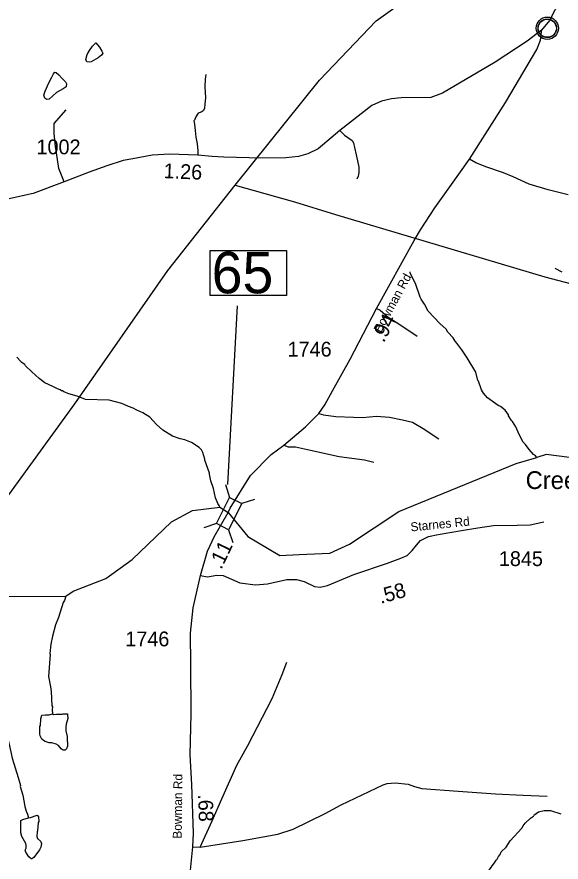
# Model space of a CAD drawing. Extents: x 1159738 to 1321356, y 736314 to 882035.
# Drawn here: x 1291852 to 1296447, y 769153 to 776290 of the extents above; entities that cross this region are included whole.
import ezdxf

# ---------------------------------------------------------------- set-up
doc = ezdxf.new("R2010")
doc.units = 0
for name, color, linetype in [('Exist Civil Demographics Community CELL', 7, 'Continuous'), ('Exist Hydrographic Creek Single Shore', 7, 'Continuous'), ('Exist Hydrographic Creek Single Shore Label', 7, 'Continuous'), ('Exist Hydrographic Misc Water Feature', 7, 'Continuous'), ('Exist Road Non-System Type 51', 7, 'Continuous'), ('Exist Road Secondary Mileage Hundredths English Label', 7, 'Continuous'), ('Exist Road Secondary Structure Standard Bridge CELL', 7, 'Continuous'), ('Exist Road Secondary Structure Standard Bridge Number Label', 7, 'Continuous'), ('Exist Road Secondary Type 41 Attributed', 7, 'Continuous'), ('Exist Road Secondary Type 51 Attributed', 7, 'Continuous'), ('Exist Road Secondary Type 51 Label', 7, 'Continuous'), ('Exist Road Secondary Type 51 Number Label', 7, 'Continuous'), ('Exist Utilities Electrical Transmission Line', 7, 'Continuous')]:
    doc.layers.add(name, color=color, linetype=linetype)

msp = doc.modelspace()

# ---------------------------------------------------------------- linework, layer by layer
at = {"layer": 'Exist Civil Demographics Community CELL'}
msp.add_lwpolyline([(1296253.5, 776206.2), (1296254.5, 776211.8), (1296256.2, 776218.4), (1296259.2, 776225.6), (1296262.1, 776231.3), (1296265.4, 776237.1), (1296269.2, 776242.2), (1296273.2, 776246.5), (1296277.7, 776251.1), (1296283.3, 776255.7), (1296288.7, 776259.4), (1296293.6, 776262.3), (1296298.6, 776264.7), (1296304.1, 776267), (1296309.7, 776268.8), (1296314.1, 776270), (1296318.9, 776270.7), (1296323, 776271.4), (1296329.4, 776271.7), (1296333.8, 776271.6), (1296339.5, 776271.3), (1296344.4, 776270.6), (1296349.3, 776269.6), (1296354.3, 776268.2), (1296359.5, 776266.3), (1296366.1, 776263.3), (1296372.4, 776259.9), (1296377.5, 776256.3), (1296382.6, 776252.3), (1296385.9, 776249.2), (1296390.1, 776244.8), (1296393.9, 776240.1), (1296397, 776235.5), (1296400.1, 776230.5), (1296402.6, 776225.3), (1296404.6, 776220.3), (1296406.2, 776215.3), (1296407.5, 776210.7), (1296408.6, 776204.6), (1296409.2, 776200), (1296409.4, 776194), (1296409.3, 776188.2), (1296408.7, 776182.5), (1296407.7, 776177), (1296406.1, 776170.8), (1296404.2, 776165), (1296401.9, 776159.9), (1296398.8, 776153.9), (1296395.5, 776148.6), (1296392, 776143.9), (1296387.8, 776139.2), (1296382.5, 776134.2), (1296377.5, 776130.1), (1296372.5, 776126.6), (1296368.2, 776124.1), (1296361.4, 776120.9), (1296354.2, 776118.2), (1296348.3, 776116.7), (1296341.7, 776115.4), (1296337.2, 776115), (1296332.7, 776114.7), (1296327.2, 776114.7), (1296322.9, 776115.1), (1296317.2, 776115.8), (1296311.3, 776117.1), (1296306.7, 776118.4), (1296301.6, 776120.3), (1296297, 776122.3), (1296293.1, 776124.6), (1296286.2, 776128.6), (1296280.7, 776132.9), (1296275.8, 776137.4), (1296271.3, 776142.2), (1296268.1, 776146.2), (1296265.1, 776150.4), (1296261, 776157.5), (1296259.3, 776161), (1296257.6, 776165), (1296255, 776173.2), (1296253.5, 776180.3), (1296252.8, 776185.4), (1296252.5, 776191.8), (1296252.4, 776196.5), (1296253, 776202.9)], close=True, dxfattribs=at)
for centre, radius in [((1296331.1, 776193.8), 94.3), ((1296330.8, 776194.1), 76.7)]:
    msp.add_circle(centre, radius, dxfattribs=at)
at = {"layer": 'Exist Hydrographic Creek Single Shore'}
for points in [[(1298162.8, 771013.3), (1297920.7, 770995.2), (1297638.8, 771076.3), (1297564.8, 771143.5), (1297563.7, 771435.6), (1297481.7, 771480), (1297314.7, 771509.5), (1297102.8, 771687.8), (1297002.7, 772050.9), (1296975.8, 772327.2), (1296861.7, 772437.8), (1296605.7, 772557.8), (1296320.2, 772595.5), (1296242.4, 772569.2)], [(1288576.1, 772538.5), (1288608.6, 772521.5), (1288665.6, 772152.7), (1288713.7, 772053.2), (1288851.7, 771906.1), (1289106.7, 771766.4), (1289389.2, 771622.9), (1290122.4, 771186), (1290666.7, 771104.7), (1291092.7, 771125.7), (1291324.7, 771204.6), (1291765.7, 771394.5), (1292264.7, 771397.8), (1292325.7, 771439.1), (1292603.7, 771548.4), (1292824.7, 771708.1), (1293157.7, 772026.4), (1293334.6, 772121.3), (1293566.6, 772149.2), (1293635.8, 772103.7)], [(1293635.8, 772103.7), (1293802.3, 771901.5), (1294071, 771742.4), (1294236, 771750.9), (1294493.7, 771759.9), (1294661.7, 771838.6), (1295077.7, 772112.5), (1296068.5, 772517.7), (1296242.4, 772569.2)]]:
    msp.add_lwpolyline(points, dxfattribs=at)
at = {"layer": 'Exist Hydrographic Misc Water Feature'}
for points in [[(1292517.7, 776069.6), (1292549.1, 776033.7), (1292569.6, 776000.2), (1292578.9, 775984.2), (1292566, 775967.2), (1292537.6, 775944.6), (1292500, 775921.7), (1292478.7, 775908.9), (1292462.1, 775907.3), (1292443.6, 775910.6), (1292432.8, 775930.7), (1292445.1, 775970.7), (1292463.7, 776006.9), (1292489.2, 776043.7), (1292517.7, 776069.6)], [(1292162.2, 775809.4), (1292172.1, 775822), (1292182.1, 775819.3), (1292204.7, 775801.8), (1292231.8, 775770.9), (1292260.9, 775740.7), (1292272.1, 775723.2), (1292268, 775700.3), (1292241.3, 775683.2), (1292186.9, 775650.7), (1292154.3, 775621.8), (1292124.6, 775594.7), (1292106, 775591.9), (1292087.3, 775603.7), (1292079.1, 775628.9), (1292090.8, 775662.1), (1292121.1, 775732.2), (1292147.3, 775781.1), (1292162.2, 775809.4)], [(1296456.9, 774134.6), (1296397.7, 774164.3)], [(1296242.4, 772569.2), (1296231.2, 772582.4), (1296215.5, 772594.9), (1296176.7, 772636), (1296147.9, 772678.8), (1296128.5, 772699.4), (1296092.2, 772762.4), (1296065.9, 772827.1), (1296036.4, 772872.6), (1296027.4, 772880.2), (1296004.5, 772920.9), (1296002.8, 772928.9), (1295975.8, 772967.7), (1295936.8, 773000.8), (1295915, 773009.4), (1295895.3, 773022), (1295826.7, 773071.9), (1295791.9, 773112.9), (1295776.6, 773139.3), (1295749.7, 773213.5), (1295744.8, 773220.2), (1295726.7, 773288.7), (1295654.1, 773410.8), (1295609.9, 773478), (1295567.5, 773535.3), (1295552, 773551.7), (1295534.6, 773578.2), (1295492, 773627.4), (1295476.7, 773651.8), (1295422.1, 773701.3), (1295324.9, 773804.1), (1295294.5, 773863), (1295265.7, 773905.8), (1295258.1, 773922), (1295217.4, 774039.2), (1295194.6, 774079.8), (1295171.9, 774128.5), (1295172.1, 774136.4)], [(1293566.6, 772149.2), (1293559, 772163.1), (1293547.5, 772179.4), (1293528.8, 772228), (1293511, 772308.5), (1293488.8, 772373.1), (1293477.2, 772427.8), (1293478.6, 772437.4), (1293437.6, 772546.5), (1293437.8, 772554.5), (1293421.4, 772611), (1293410, 772633.3), (1293390.5, 772653.8), (1293325.7, 772695.7), (1293270.3, 772717.3), (1293230.6, 772726.4), (1293165.4, 772749.8), (1293084.6, 772800.6), (1293030.7, 772848.4), (1292973.5, 772909.7), (1292916.6, 772947.4), (1292865.2, 772968.8), (1292833.6, 772985.8), (1292794, 772998.9), (1292738.7, 773024.5), (1292632.4, 773052.6), (1292431.6, 773059.3), (1292368.3, 773085.1), (1292281, 773109.6), (1292257.3, 773122.2), (1292249.3, 773122.5), (1292237.5, 773130.8), (1292229.5, 773131), (1292217.7, 773139.3), (1292194, 773148.1), (1292154.6, 773169.2), (1292087.4, 773199.1), (1292039.2, 773235.2), (1291977, 773291.1), (1291925.8, 773344.1), (1291919.7, 773353.9), (1291888.2, 773374.7), (1291886.4, 773380.8), (1291851.4, 773415.8)], [(1292264.7, 771397.8), (1292252.5, 771360.8), (1292244, 771345), (1292204.5, 771218.2), (1292178.7, 771155), (1292152.1, 771059.7), (1292137.8, 770992.8), (1292130.1, 770914.4), (1292131.7, 770904.3), (1292118.7, 770720.8), (1292136.2, 770632.3), (1292141.1, 770592.1), (1292147.8, 770472), (1292151.5, 770463.9), (1292148.8, 770439.9), (1292152.9, 770404)], [(1292152.9, 770404), (1292161.7, 770399.6), (1292185.8, 770402.9), (1292233.8, 770401.5), (1292241.9, 770405.3), (1292265.9, 770404.6), (1292279.3, 770405.2), (1292279.6, 770396.2), (1292280.8, 770364.2), (1292267.4, 770316.6), (1292264.8, 770292.7), (1292265.9, 770260.7), (1292276.6, 770212.3), (1292275.4, 770172.4), (1292279.2, 770164.3), (1292278.4, 770132.3), (1292269.7, 770108.6), (1292259.3, 770096.9), (1292241.4, 770097.4), (1292225.7, 770107.9), (1292202.4, 770136.5), (1292182.9, 770149.1), (1292147.1, 770160.1), (1292123.1, 770160.8), (1292091.4, 770169.7), (1292075.6, 770178.1), (1292061.9, 770190.5), (1292048.8, 770218.9), (1292045.2, 770235), (1292046.9, 770298.9), (1292051.1, 770306.8), (1292052.8, 770362.7), (1292061.3, 770392.4), (1292093.7, 770397.5), (1292125.7, 770396.6), (1292152.9, 770404)], [(1291741, 770337.9), (1291744.2, 770271.6), (1291766.8, 770222.9), (1291785, 770158.5), (1291811.4, 770029.7), (1291863, 769868.3), (1291881, 769800.2), (1291880.8, 769791.8), (1291902.9, 769719.2), (1291918.1, 769622.8), (1291929, 769582.5), (1291940.4, 769558.2), (1291950.4, 769525.3)], [(1296449, 769557.8), (1296361.7, 769584.4), (1296305.7, 769586), (1296257.8, 769575), (1296218.5, 769547.5)], [(1291950.4, 769525.3), (1291965.6, 769529.4), (1292022.1, 769547.8), (1292030, 769543.6), (1292035.7, 769535.4), (1292036.7, 769495.4), (1292032.5, 769487.5), (1292026.4, 769415.7), (1292022.2, 769407.8), (1292021.1, 769367.9), (1292026.6, 769351.7), (1292052, 769329), (1292059.5, 769310.8), (1292054.6, 769278.9), (1292042, 769255.3), (1291994.2, 769192.7), (1291977.9, 769181.2), (1291972, 769181.3), (1291952.4, 769197.9), (1291927.5, 769236.6), (1291921.9, 769254.7), (1291930.3, 769270.5), (1291931.1, 769294.5), (1291927.5, 769310.6), (1291893, 769367.6), (1291885.9, 769399.8), (1291884.5, 769503.4), (1291901.1, 769513.3), (1291950.4, 769525.3)], [(1295781.6, 769025.3), (1295825.6, 769066.9), (1295856.7, 769106), (1295865.2, 769121.7), (1295885.8, 769145.1), (1295898.5, 769168.8), (1295906.7, 769176.5), (1295919.3, 769200.1), (1295931.7, 769215.8), (1295942.4, 769239.5), (1295983.5, 769278.3), (1296017.4, 769332.9), (1296116, 769438.5), (1296126.5, 769458.1), (1296145.2, 769481.6), (1296190.4, 769524.3), (1296214.9, 769541.6), (1296218.5, 769547.5)]]:
    msp.add_lwpolyline(points, dxfattribs=at)
at = {"layer": 'Exist Road Non-System Type 51'}
for points in [[(1293447.6, 775803.5), (1293442.1, 775765.1), (1293440.2, 775699.2), (1293443.9, 775605.9), (1293440.2, 775554.7), (1293434.8, 775516.8), (1293425.6, 775496.7), (1293407.4, 775483.8), (1293383.6, 775476.5), (1293363.5, 775445.4), (1293350.7, 775418), (1293345.2, 775410.7), (1293350.7, 775383.2), (1293358, 775330.2), (1293361.7, 775273.5), (1293374.5, 775216.8), (1293379.9, 775158.2), (1293379.5, 775121.1)], [(1292251, 774897.3), (1292206.5, 775010.2), (1292185.8, 775142.4), (1292177.6, 775191.9), (1292167.2, 775307.6), (1292167.2, 775388.1), (1292268.4, 775505.8)], [(1294579.3, 775329.1), (1294617.6, 775290.6), (1294656, 775265), (1294683.4, 775244.9), (1294694.4, 775224.8), (1294703.6, 775186.4), (1294718.2, 775124.2), (1294727.3, 775072.9), (1294738.3, 775019.9), (1294738.3, 774976), (1294734.6, 774944.9), (1294723.7, 774919.3)], [(1296507.9, 774786.8), (1296338.4, 774828.9), (1296179.1, 774877.2), (1296043.5, 774938.3), (1295960.8, 774973.5), (1295819.8, 775021), (1295726.2, 775056.3), (1295673.1, 775087.2)], [(1294889, 773827.1), (1294919.1, 773812.3), (1294988.3, 773755.3), (1295076.5, 773697), (1295231, 773592.5)], [(1294400.2, 772941.4), (1294441.2, 772928.5), (1294544.4, 772914.7), (1294695.7, 772909.2), (1294771.3, 772907.8), (1294889.6, 772917.5), (1294998.3, 772910.6), (1295107, 772885.8), (1295191.6, 772866.8), (1295283.8, 772814.5), (1295415.8, 772726.4)], [(1294105.5, 772673.3), (1294142.7, 772660.5), (1294205.1, 772658.1), (1294331.2, 772631.8), (1294572.1, 772578.1), (1294788, 772548.1), (1294866.7, 772529.4)], [(1293398.6, 769278.8), (1293500, 769502.1), (1293581.2, 769685.9), (1293708.8, 769971.4), (1293802.1, 770135.9), (1294007.9, 770533.9), (1294091.9, 770736.3), (1294131.5, 770839.8)], [(1293338.7, 769280.4), (1293398.6, 769278.8), (1293759.6, 769335.5), (1294056.2, 769389.1), (1294184.1, 769430.4), (1294453.7, 769562.5), (1294591.3, 769636.9), (1294945.5, 769805.3), (1294978.5, 769815), (1295045.9, 769823.2), (1295154.6, 769809.4), (1295209.6, 769790.2), (1295270.3, 769772.7), (1295577.1, 769752), (1295894.8, 769728.6), (1296125.9, 769717.6), (1296329.5, 769708)]]:
    msp.add_lwpolyline(points, dxfattribs=at)
at = {"layer": 'Exist Road Secondary Structure Standard Bridge CELL'}
for p, q in [((1293613.1, 772340.3), (1293648.4, 772232.7)), ((1293859.3, 772215.8), (1293751.8, 772180.5)), ((1293538.5, 772010.6), (1293430.9, 771975.2)), ((1293639.5, 771959.5), (1293674.8, 771852))]:
    msp.add_line(p, q, dxfattribs=at)
msp.add_lwpolyline([(1293751.8, 772180.5), (1293639.9, 771959.3), (1293536.6, 772011.5), (1293648.4, 772232.7)], close=True, dxfattribs=at)
at = {"layer": 'Exist Road Secondary Structure Standard Bridge Number Label'}
msp.add_line((1293634.5, 772342.2), (1293714.9, 773849.4), dxfattribs=at)
msp.add_lwpolyline([(1293484.2, 774318.3), (1294128.3, 774318.3), (1294128.3, 773936), (1293484.2, 773936)], close=True, dxfattribs=at)
at = {"layer": 'Exist Road Secondary Type 41 Attributed'}
msp.add_lwpolyline([(1293403, 771573.2), (1293460.3, 771561.3), (1293541.3, 771575.4), (1293593.6, 771573.8), (1293734.9, 771510.3), (1293866.9, 771494.4), (1293967.2, 771501.5), (1294130.9, 771538.4), (1294213.1, 771540.2), (1294276.5, 771522.6), (1294364.5, 771478.6), (1294413.8, 771475), (1294473.6, 771489.1), (1294697.2, 771582.5), (1294982.8, 771678.2), (1295092.9, 771718.2), (1295146.5, 771740.2), (1295189.2, 771782.9), (1295226.3, 771828.3), (1295260.7, 771868.2), (1295326.7, 771900.9), (1295409.5, 771920.3), (1295606.2, 771953.5), (1295745.3, 771976.4), (1295877.3, 771994), (1296075.6, 771998.5), (1296185.7, 772001.2), (1296300.7, 772025.3)], dxfattribs=at)
at = {"layer": 'Exist Road Secondary Type 51 Attributed'}
for points in [[(1296981.1, 777282), (1296838.5, 777159.8), (1296725.2, 777015.3), (1296625.2, 776846.3), (1296463.7, 776492.4), (1296441.4, 776441.2), (1296349.1, 776258.8), (1296281.5, 776176.5)], [(1296281.5, 776176.5), (1296162.3, 776085.1), (1295889.9, 775907.5), (1295445.3, 775646.2), (1295348.5, 775609.6), (1295098, 775606), (1295013.9, 775596.8), (1294929.8, 775578.5), (1294850.2, 775540.8), (1294579.3, 775329.1), (1294396.8, 775174.9), (1294309.8, 775133.8), (1294229, 775111.2), (1294124.1, 775098.7), (1293893, 775096.6), (1293812.5, 775098.7), (1293600, 775104.9), (1293501, 775112.1), (1293379.5, 775121.1), (1293142.8, 775131.5), (1292994.3, 775121.2), (1292831.2, 775089.7), (1292749.4, 775076.6), (1292610.8, 775032.6), (1292460.9, 774977.7), (1292251, 774897.3), (1291988.3, 774797), (1291747, 774745.7)], [(1293635, 772105.6), (1293652, 772141.9), (1293825.1, 772417.7), (1293998.3, 772593.4), (1294105.5, 772673.3), (1294289.9, 772827.4), (1294400.2, 772941.4), (1294451.4, 773014.5), (1294517.2, 773131.6), (1294665.1, 773400.2), (1294889, 773827.1), (1295207.4, 774401), (1295260.4, 774490.6), (1295380.6, 774676.4), (1295508.8, 774853.8), (1295673.1, 775087.2), (1295978, 775565.5), (1296243.1, 776015.5), (1296274.1, 776092.3), (1296279.6, 776130.7), (1296281.5, 776176.5)], [(1293403, 771573.2), (1293460.8, 771777.1), (1293501, 771861.4), (1293518.6, 771898.3), (1293635, 772105.6)], [(1292763.6, 768212.6), (1292879.1, 768312.4), (1293033.4, 768467.7), (1293135.4, 768567), (1293211.3, 768674.9), (1293264.6, 768790.9), (1293307.5, 768972.3), (1293338.7, 769280.4), (1293342.9, 769397.7), (1293330.5, 769807.4), (1293316, 770059.3), (1293322.8, 770405.5), (1293320, 770818.7), (1293318, 771085.4), (1293339.9, 771300.2), (1293403, 771573.2)]]:
    msp.add_lwpolyline(points, dxfattribs=at)
at = {"layer": 'Exist Utilities Electrical Transmission Line'}
for points in [[(1293695.3, 774869.9), (1294405.9, 775754), (1294885.6, 776257.3), (1296079.8, 777111)], [(1289824.4, 768791.9), (1289956.8, 769219.2), (1290132.6, 769765.2), (1290399.7, 770039.4), (1290520.7, 770251.9), (1290903.7, 770949.2), (1290978.1, 771078.5), (1291784.9, 772252.8), (1292339.9, 773022), (1293125.1, 774147.7), (1293695.3, 774869.9)], [(1293695.3, 774869.9), (1294196.9, 774728), (1294542.8, 774621.4), (1296310.8, 774095), (1297425.3, 773803.3), (1298226.8, 773503.5), (1298790.4, 773374.2), (1299508.6, 773148.5), (1300521.9, 772862.5), (1301459.4, 772552.6), (1301995, 772369.9), (1304467.7, 771489.4), (1305403.8, 771154.7), (1306071.7, 770913.7), (1306551.9, 770746.5)]]:
    msp.add_lwpolyline(points, dxfattribs=at)

# ---------------------------------------------------------------- texts
at = {"layer": 'Exist Hydrographic Creek Single Shore Label'}
msp.add_text('Creek', height=150, dxfattribs=at).set_placement((1296148.2, 772303))
at = {"layer": 'Exist Road Secondary Mileage Hundredths English Label'}
for s, rotation, p in [('1.26', 357.47508, (1293088.7, 774928.8)), ('.94', 62.16533, (1294949.5, 773532.9)), ('.11', 64.50227, (1293577.7, 771617.4)), ('.58', 15.82225, (1294924.6, 771332.8)), ('.68', 271.73098, (1293381.6, 769724.1))]:
    msp.add_text(s, height=125, rotation=rotation, dxfattribs=at).set_placement(p)
at = {"layer": 'Exist Road Secondary Structure Standard Bridge Number Label'}
msp.add_text('65', height=350, dxfattribs=at).set_placement((1293496.7, 773955.7))
at = {"layer": 'Exist Road Secondary Type 51 Label'}
for s, rotation, p in [('Bowman Rd', 61.60347, (1294926.2, 773616.5)), ('Starnes Rd', 5.71548, (1295179.5, 771944.5)), ('Bowman Rd', 89.33487, (1293243.4, 769350.2))]:
    msp.add_text(s, height=75, rotation=rotation, dxfattribs=at).set_placement(p)
at = {"layer": 'Exist Road Secondary Type 51 Number Label'}
for s, p in [('1002', (1292017.5, 775129.3)), ('1746', (1294137.7, 773421.2)), ('1845', (1295922.1, 771652.4)), ('1746', (1292767.5, 770974.7))]:
    msp.add_text(s, height=125, dxfattribs=at).set_placement(p)

doc.saveas('drawing.dxf')
